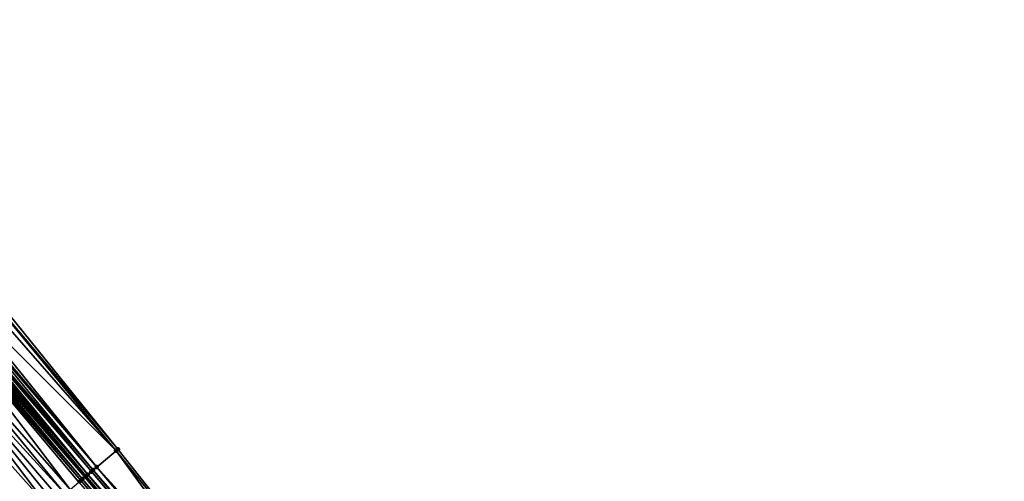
# Model space of a CAD drawing. Header units: feet. Extents: x 2004186 to 2014793, y 836912 to 864902.
# Tile 465 of 656: x 2007906 to 2007991, y 851404 to 851444. Entities that reach past the tile are written whole.
import ezdxf

# ---------------------------------------------------------------- set-up
doc = ezdxf.new("R2010")
doc.units = ezdxf.units.FT
doc.header["$LTSCALE"] = 100
doc.header["$MEASUREMENT"] = 0
for name, color, linetype, lineweight in [('EP_Travel Lane', 5, 'Continuous', 40), ('Road Shots', 4, 'Continuous', 200), ('Road X-Section', 30, 'Continuous', 13)]:
    doc.layers.add(name, color=color, linetype=linetype, lineweight=lineweight)
doc.layers.add('I-77 SB_MM21-27-Surface-Border', color=7, linetype='Continuous')
doc.layers.add('I-77 SB_MM21-27-Surface-TIN', color=7, linetype='Continuous')

msp = doc.modelspace()

# ---------------------------------------------------------------- linework, layer by layer
at = {"layer": 'EP_Travel Lane'}
msp.add_polyline3d([(2007975.73898233, 851327.6280326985, 432.6249434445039), (2007962.876371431, 851342.9429631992, 432.7072219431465), (2007950.01375748, 851358.2578973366, 432.7882869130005), (2007937.151135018, 851373.5728416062, 432.866027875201), (2007924.28848729, 851388.8878159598, 432.9338996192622), (2007911.425858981, 851404.2027671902, 433.009352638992), (2007898.563325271, 851419.5176057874, 433.1217602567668), (2007885.700702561, 851434.8325503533, 433.1994083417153), (2007872.840440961, 851450.1340239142, 433.2726472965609), (2007859.961248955, 851465.4350803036, 433.3395242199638), (2007847.082088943, 851480.7360986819, 433.4193577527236), (2007834.202984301, 851496.037051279, 433.5215418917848), (2007821.323880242, 851511.3380031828, 433.6239527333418), (2007808.444643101, 851526.6391131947, 433.6726214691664), (2007795.565464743, 851541.9401533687, 433.7450020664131), (2007782.686232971, 851557.2412570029, 433.7958498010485), (2007769.80045487, 851572.5534538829, 433.8815698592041)], dxfattribs=at)
at = {"layer": 'I-77 SB_MM21-27-Surface-Border', "color": 3, "linetype": 'ByBlock', "lineweight": -2}
msp.add_polyline3d([(2007771.785840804, 851574.226251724, 433.721839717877), (2007784.359459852, 851558.6478275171, 433.6747839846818), (2007797.531852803, 851543.5932292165, 433.5899301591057), (2007810.551148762, 851528.4099401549, 433.5146721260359), (2007823.876611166, 851513.4840653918, 433.4091519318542), (2007837.048867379, 851498.4296298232, 433.2690395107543), (2007849.915049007, 851483.1176706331, 433.1962789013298), (2007862.781279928, 851467.8056527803, 433.1434309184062), (2007876.565888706, 851453.2661024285, 432.934903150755), (2007888.514192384, 851437.2025006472, 433.0035607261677), (2007901.701624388, 851422.1613235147, 432.8718819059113), (2007914.27722043, 851406.6047273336, 432.7900002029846), (2007926.699946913, 851390.9191701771, 432.7554523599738), (2007939.275635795, 851375.3624637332, 432.7097808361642), (2007952.004267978, 851359.9346306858, 432.6455419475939), (2007964.579924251, 851344.3779629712, 432.5871516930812), (2007977.767407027, 851329.336725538, 432.475256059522), (2007990.798725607, 851314.140096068, 432.4224696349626)], dxfattribs=at)
at = {"layer": 'I-77 SB_MM21-27-Surface-TIN', "color": 128, "linetype": 'ByBlock', "lineweight": -2}
for points in [[(2007901.395771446, 851421.9035367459, 432.9221445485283), (2007900.936911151, 851421.516952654, 432.9659922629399), (2007914.124268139, 851406.4758646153, 432.8050608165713)], [(2007901.701624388, 851422.1613235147, 432.8718819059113), (2007901.395771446, 851421.9035367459, 432.9221445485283), (2007914.27722043, 851406.6047273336, 432.7900002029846)], [(2007901.395771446, 851421.9035367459, 432.9221445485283), (2007914.124268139, 851406.4758646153, 432.8050608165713), (2007914.27722043, 851406.6047273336, 432.7900002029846)], [(2007900.936911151, 851421.516952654, 432.9659922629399), (2007899.866207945, 851420.6149577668, 433.056920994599), (2007914.124268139, 851406.4758646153, 432.8050608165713)], [(2007899.407344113, 851420.2283778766, 433.0993889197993), (2007899.101402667, 851419.9706962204, 433.1151326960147), (2007912.13582875, 851404.8007200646, 432.9776028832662)], [(2007899.560304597, 851420.357230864, 433.0875238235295), (2007899.407344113, 851420.2283778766, 433.0993889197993), (2007912.441749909, 851405.0584258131, 432.9539471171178)], [(2007899.407344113, 851420.2283778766, 433.0993889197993), (2007912.13582875, 851404.8007200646, 432.9776028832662), (2007912.441749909, 851405.0584258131, 432.9539471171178)], [(2007899.866207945, 851420.6149577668, 433.056920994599), (2007899.560304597, 851420.357230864, 433.0875238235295), (2007912.441749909, 851405.0584258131, 432.9539471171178)], [(2007899.866207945, 851420.6149577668, 433.056920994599), (2007912.441749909, 851405.0584258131, 432.9539471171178), (2007914.124268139, 851406.4758646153, 432.8050608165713)], [(2007898.336511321, 851419.3265368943, 433.1397753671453), (2007911.425858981, 851404.2027671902, 433.009352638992), (2007898.563325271, 851419.5176057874, 433.1217602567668)], [(2007898.642430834, 851419.5842445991, 433.1154771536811), (2007898.563325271, 851419.5176057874, 433.1217602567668), (2007911.523926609, 851404.2853796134, 433.0015830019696)], [(2007911.523926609, 851404.2853796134, 433.0015830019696), (2007898.563325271, 851419.5176057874, 433.1217602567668), (2007911.425858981, 851404.2027671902, 433.009352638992)], [(2007898.795419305, 851419.7130643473, 433.114527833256), (2007898.642430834, 851419.5842445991, 433.1154771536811), (2007911.676897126, 851404.4142206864, 432.9936306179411)], [(2007898.642430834, 851419.5842445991, 433.1154771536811), (2007911.523926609, 851404.2853796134, 433.0015830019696), (2007911.676897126, 851404.4142206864, 432.9936306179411)], [(2007898.948418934, 851419.8418708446, 433.1179301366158), (2007898.795419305, 851419.7130643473, 433.114527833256), (2007911.676897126, 851404.4142206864, 432.9936306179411)], [(2007899.101402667, 851419.9706962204, 433.1151326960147), (2007898.948418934, 851419.8418708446, 433.1179301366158), (2007911.982859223, 851404.6718778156, 432.9859414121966)], [(2007898.948418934, 851419.8418708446, 433.1179301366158), (2007911.676897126, 851404.4142206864, 432.9936306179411), (2007911.982859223, 851404.6718778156, 432.9859414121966)], [(2007899.101402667, 851419.9706962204, 433.1151326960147), (2007911.982859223, 851404.6718778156, 432.9859414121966), (2007912.13582875, 851404.8007200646, 432.9776028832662)], [(2007898.030558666, 851419.0688685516, 433.1511470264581), (2007896.959691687, 851418.1670681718, 433.1781996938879), (2007910.147169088, 851403.1258371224, 433.0642328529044)], [(2007898.183537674, 851419.1976995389, 433.1465068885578), (2007898.030558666, 851419.0688685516, 433.1511470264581), (2007911.065038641, 851403.898828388, 433.0346373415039)], [(2007898.030558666, 851419.0688685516, 433.1511470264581), (2007910.912064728, 851403.7699913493, 433.0412649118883), (2007911.065038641, 851403.898828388, 433.0346373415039)], [(2007898.030558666, 851419.0688685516, 433.1511470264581), (2007910.147169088, 851403.1258371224, 433.0642328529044), (2007910.912064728, 851403.7699913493, 433.0412649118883)], [(2007898.336511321, 851419.3265368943, 433.1397753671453), (2007898.183537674, 851419.1976995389, 433.1465068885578), (2007911.218006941, 851404.0276720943, 433.0258202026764)], [(2007898.183537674, 851419.1976995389, 433.1465068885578), (2007911.065038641, 851403.898828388, 433.0346373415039), (2007911.218006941, 851404.0276720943, 433.0258202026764)], [(2007898.336511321, 851419.3265368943, 433.1397753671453), (2007911.218006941, 851404.0276720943, 433.0258202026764), (2007911.425858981, 851404.2027671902, 433.009352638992)], [(2007896.959691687, 851418.1670681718, 433.1781996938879), (2007896.194770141, 851417.5229447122, 433.1910638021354), (2007909.688219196, 851402.739359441, 433.0731354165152)], [(2007896.959691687, 851418.1670681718, 433.1781996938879), (2007909.688219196, 851402.739359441, 433.0731354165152), (2007910.147169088, 851403.1258371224, 433.0642328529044)], [(2007896.194770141, 851417.5229447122, 433.1910638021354), (2007894.970875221, 851416.4923714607, 433.203671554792), (2007908.311378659, 851401.5799155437, 433.1034072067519)], [(2007896.194770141, 851417.5229447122, 433.1910638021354), (2007909.229279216, 851402.3528699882, 433.0859036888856), (2007909.688219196, 851402.739359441, 433.0731354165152)], [(2007896.194770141, 851417.5229447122, 433.1910638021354), (2007908.77033748, 851401.9663826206, 433.0979871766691), (2007909.229279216, 851402.3528699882, 433.0859036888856)], [(2007896.194770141, 851417.5229447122, 433.1910638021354), (2007908.311378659, 851401.5799155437, 433.1034072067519), (2007908.77033748, 851401.9663826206, 433.0979871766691)], [(2007894.970875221, 851416.4923714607, 433.203671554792), (2007892.217109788, 851414.1735838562, 433.2313127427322), (2007906.934502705, 851400.4205137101, 433.1198652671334)], [(2007894.970875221, 851416.4923714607, 433.203671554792), (2007906.934502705, 851400.4205137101, 433.1198652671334), (2007908.311378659, 851401.5799155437, 433.1034072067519)], [(2007892.217109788, 851414.1735838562, 433.2313127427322), (2007905.404638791, 851399.1322915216, 433.1374719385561), (2007906.934502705, 851400.4205137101, 433.1198652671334)], [(2007926.699946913, 851390.9191701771, 432.7554523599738), (2007914.27722043, 851406.6047273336, 432.7900002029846), (2007914.124268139, 851406.4758646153, 432.8050608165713)], [(2007925.935167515, 851390.2748778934, 432.8237577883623), (2007914.124268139, 851406.4758646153, 432.8050608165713), (2007912.441749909, 851405.0584258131, 432.9539471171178)], [(2007925.935167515, 851390.2748778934, 432.8237577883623), (2007926.699946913, 851390.9191701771, 432.7554523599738), (2007914.124268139, 851406.4758646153, 432.8050608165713)], [(2007925.323347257, 851389.7594401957, 432.879673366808), (2007912.441749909, 851405.0584258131, 432.9539471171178), (2007912.13582875, 851404.8007200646, 432.9776028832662)], [(2007925.323347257, 851389.7594401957, 432.879673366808), (2007925.935167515, 851390.2748778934, 432.8237577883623), (2007912.441749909, 851405.0584258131, 432.9539471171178)], [(2007924.25255455, 851388.8575516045, 432.9356939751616), (2007911.425858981, 851404.2027671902, 433.009352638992), (2007911.218006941, 851404.0276720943, 433.0258202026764)], [(2007924.405525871, 851388.9863917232, 432.9280551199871), (2007911.523926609, 851404.2853796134, 433.0015830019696), (2007911.425858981, 851404.2027671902, 433.009352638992)], [(2007924.25255455, 851388.8575516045, 432.9356939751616), (2007924.28848729, 851388.8878159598, 432.9338996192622), (2007911.425858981, 851404.2027671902, 433.009352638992)], [(2007924.405525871, 851388.9863917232, 432.9280551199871), (2007911.425858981, 851404.2027671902, 433.009352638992), (2007924.28848729, 851388.8878159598, 432.9338996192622)], [(2007924.405525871, 851388.9863917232, 432.9280551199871), (2007911.676897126, 851404.4142206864, 432.9936306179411), (2007911.523926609, 851404.2853796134, 433.0015830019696)], [(2007924.864461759, 851389.3728860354, 432.9136912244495), (2007911.982859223, 851404.6718778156, 432.9859414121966), (2007911.676897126, 851404.4142206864, 432.9936306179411)], [(2007924.864461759, 851389.3728860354, 432.9136912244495), (2007911.676897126, 851404.4142206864, 432.9936306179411), (2007924.405525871, 851388.9863917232, 432.9280551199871)], [(2007925.017430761, 851389.5017289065, 432.9051484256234), (2007912.13582875, 851404.8007200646, 432.9776028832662), (2007911.982859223, 851404.6718778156, 432.9859414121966)], [(2007925.017430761, 851389.5017289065, 432.9051484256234), (2007911.982859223, 851404.6718778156, 432.9859414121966), (2007924.864461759, 851389.3728860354, 432.9136912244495)], [(2007925.017430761, 851389.5017289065, 432.9051484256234), (2007925.323347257, 851389.7594401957, 432.879673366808), (2007912.13582875, 851404.8007200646, 432.9776028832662)], [(2007923.946620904, 851388.5998606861, 432.954479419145), (2007911.065038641, 851403.898828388, 433.0346373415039), (2007910.912064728, 851403.7699913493, 433.0412649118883)], [(2007923.946620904, 851388.5998606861, 432.954479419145), (2007911.218006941, 851404.0276720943, 433.0258202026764), (2007911.065038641, 851403.898828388, 433.0346373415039)], [(2007924.25255455, 851388.8575516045, 432.9356939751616), (2007911.218006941, 851404.0276720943, 433.0258202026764), (2007923.946620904, 851388.5998606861, 432.954479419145)]]:
    msp.add_3dface(points, dxfattribs=at)
at = {"layer": 'Road Shots', "lineweight": 100}
for p in [(2007914.27722043, 851406.6047273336, 432.7900002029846), (2007914.124268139, 851406.4758646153, 432.8050608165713), (2007912.441749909, 851405.0584258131, 432.9539471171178), (2007911.523926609, 851404.2853796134, 433.0015830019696), (2007911.676897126, 851404.4142206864, 432.9936306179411), (2007911.982859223, 851404.6718778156, 432.9859414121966), (2007912.13582875, 851404.8007200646, 432.9776028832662), (2007911.065038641, 851403.898828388, 433.0346373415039), (2007911.218006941, 851404.0276720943, 433.0258202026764)]:
    msp.add_point(p, dxfattribs=at)
at = {"layer": 'Road X-Section', "extrusion": (-0.6440791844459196, 0.7649484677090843, 0.003980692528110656), "elevation": -641971.8896219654, "flags": 128}
msp.add_lwpolyline([(-2084308.735462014, 2988.321755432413), (-2084309.935462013, 2988.375630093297), (-2084311.735462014, 2988.445407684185), (-2084311.935462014, 2988.451924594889), (-2084312.135462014, 2988.455789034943), (-2084312.335462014, 2988.455209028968), (-2084312.535462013, 2988.458865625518), (-2084312.735462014, 2988.468824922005), (-2084313.135462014, 2988.494335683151), (-2084313.535462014, 2988.514713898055), (-2084313.935462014, 2988.526612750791), (-2084314.735462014, 2988.542143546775), (-2084316.135462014, 2988.559893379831), (-2084318.135462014, 2988.59910456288), (-2084319.135462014, 2988.61810269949), (-2084319.735462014, 2988.630697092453), (-2084322.335462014, 2988.676659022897), (-2084322.935462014, 2988.687105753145), (-2084323.535462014, 2988.700553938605), (-2084324.335462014, 2988.711222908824), (-2084324.735462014, 2988.710826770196), (-2084325.735462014, 2988.705580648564), (-2084326.135462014, 2988.701392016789), (-2084327.335462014, 2988.679336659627), (-2084327.535462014, 2988.674919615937), (-2084329.135462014, 2988.653855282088), (-2084331.135462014, 2988.636248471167), (-2084332.935462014, 2988.619790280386), (-2084333.535462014, 2988.614370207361), (-2084334.135462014, 2988.60228662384), (-2084334.735462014, 2988.589518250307), (-2084335.335462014, 2988.580615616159), (-2084336.335462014, 2988.557647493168), (-2084336.535462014, 2988.551019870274), (-2084336.735462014, 2988.542202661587), (-2084337.135462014, 2988.517965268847), (-2084337.335462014, 2988.510012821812), (-2084337.735462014, 2988.502323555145), (-2084337.935462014, 2988.49398496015), (-2084338.335462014, 2988.470329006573), (-2084340.535462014, 2988.321441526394), (-2084340.735462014, 2988.30638079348)], dxfattribs=at)

doc.saveas('drawing.dxf')
